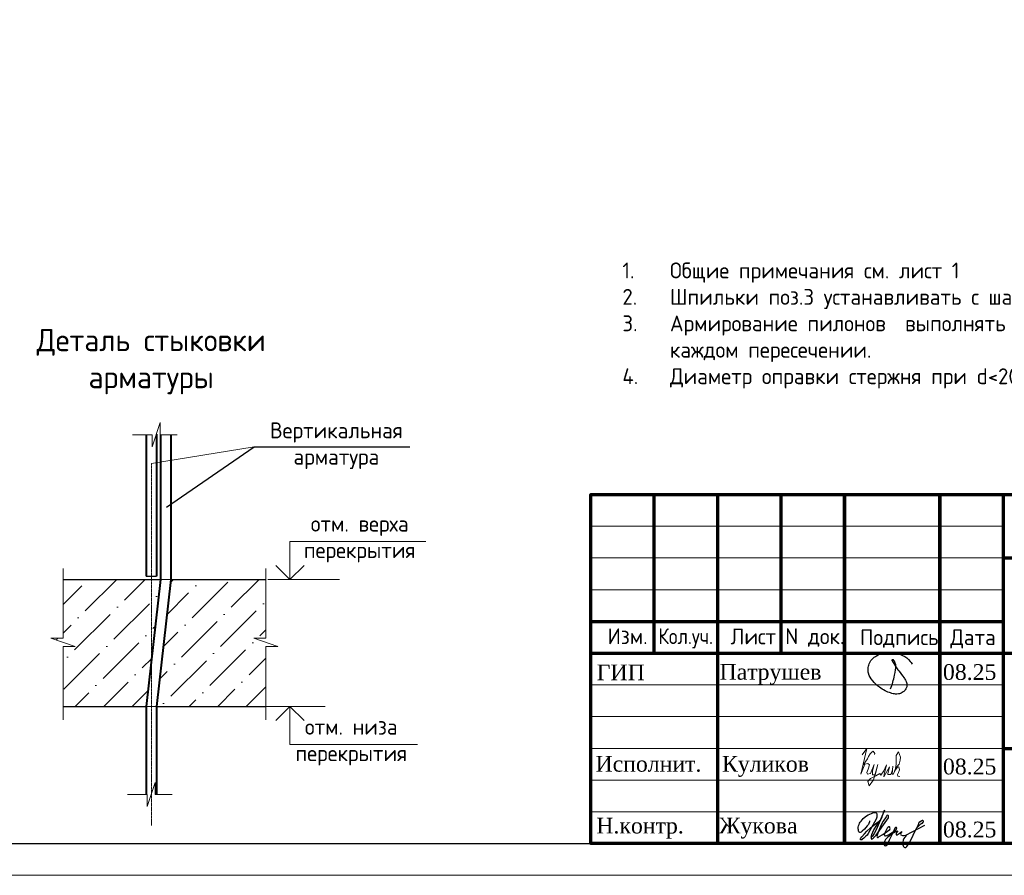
# Model space of a CAD drawing. Header units: millimetres. Extents: x 369815 to 1481759, y -423071 to -27917.
# Tile 224 of 380: x 561076 to 576595, y -198192 to -184711. Entities that reach past the tile are written whole.
import ezdxf

# ---------------------------------------------------------------- set-up
doc = ezdxf.new("R2010")
doc.units = ezdxf.units.MM
doc.linetypes.add('CENTER2', pattern=[28.575, 19.05, -3.175, 3.175, -3.175])
for name, color, linetype in [('PDF7_Text', 7, 'Continuous'), ('PDF8_Text', 7, 'Continuous'), ('ТОЛСТЫЕ_ОСНОВНЫЕ', 6, 'Continuous')]:
    doc.layers.add(name, color=color, linetype=linetype)
for name, color, linetype, lineweight in [('Выноски', 20, 'Continuous', 20), ('подоснова', 151, 'Continuous', 5), ('размер', 1, 'Continuous', 25), ('РАЗМЕРЫ', 1, 'Continuous', 9), ('Рамка', 7, 'Continuous', 70), ('Текст', 7, 'Continuous', 25), ('ТОНКИЕ', 7, 'Continuous', 9)]:
    doc.layers.add(name, color=color, linetype=linetype, lineweight=lineweight)
doc.styles.add('GOST-2.304_Type-B', font='GOST_Common.ttf')
doc.styles.add('PDF Times New Roman', font='times.ttf')
doc.styles.add('style_Tonin', font='simplex.shx', dxfattribs={"width": 0.9})
doc.styles.add('ГОСТ', font='GOST_Common.ttf')
doc.dimstyles.new('20', dxfattribs={"dimtxt": 2.5, "dimasz": 2.5, "dimexe": 1.25, "dimexo": 0.625, "dimtad": 1, "dimdec": 0, "dimlfac": 20, "dimtxsty": 'style_Tonin', "dimblk": 'ARCHTICK', "dimcen": 0, "dimclrt": 256, "dimadec": 0, "dimazin": 0, "dimtfac": 1, "dimtdec": 0, "dimtmove": 0, "dimatfit": 0, "dimfxl": 1, "dimarcsym": 0})

# ---------------------------------------------------------------- blocks, each defined once
blk = doc.blocks.new('11')
at = {"layer": 'Выноски'}
for p, q in [((47944, 66700), (47962, 66737)), ((47962, 66737), (47989, 66781)), ((47989, 66781), (48016, 66806)), ((48016, 66806), (48038, 66823)), ((48038, 66823), (48060, 66786)), ((48060, 66786), (48058, 66769)), ((47885, 66608), (47944, 66700))]:
    blk.add_line(p, q, dxfattribs=at)
blk.add_lwpolyline([(47863, 66761), (47937, 66865), (47843, 66458), (47885, 66564), (47905, 66616), (47954, 66628), (47979, 66606), (47957, 66539), (47937, 66487), (47947, 66458), (47991, 66470), (48051, 66611), (48041, 66569), (48023, 66505), (48023, 66448), (48065, 66448), (48090, 66529), (48110, 66608), (48043, 66369), (47972, 66275), (47954, 66344), (47991, 66389), (48078, 66431), (48142, 66470), (48154, 66441), (48204, 66512), (48246, 66606), (48209, 66455), (48204, 66418), (48295, 66574), (48265, 66463), (48265, 66455), (48312, 66453), (48342, 66529), (48347, 66584), (48337, 66465), (48349, 66453), (48401, 66569), (48443, 66616), (48461, 66678), (48466, 66727), (48436, 66811), (48399, 66754), (48399, 66618), (48389, 66549), (48374, 66507), (48416, 66564), (48441, 66576), (48451, 66524), (48433, 66482), (48419, 66453), (48424, 66428), (48458, 66421)], dxfattribs=at)
blk = doc.blocks.new('яяя')
at = {"lineweight": 30}
for points in [[(345424, 110432), (345425, 110410), (345424, 110397), (345417, 110379), (345406, 110350), (345390, 110319), (345357, 110275), (345310, 110221), (345265, 110176), (345198, 110110), (345161, 110077), (345133, 110066), (345116, 110066), (345102, 110075), (345090, 110091), (345082, 110115), (345074, 110146), (345066, 110182), (345064, 110206), (345067, 110234), (345077, 110278), (345095, 110320), (345114, 110361), (345134, 110395), (345159, 110428), (345195, 110469), (345228, 110506), (345284, 110560), (345331, 110595), (345379, 110625), (345435, 110648), (345486, 110670), (345532, 110686), (345573, 110696), (345605, 110698), (345621, 110695), (345635, 110687), (345648, 110671), (345656, 110649), (345659, 110625), (345659, 110583), (345656, 110553), (345647, 110523), (345635, 110489), (345387, 110033), (345349, 109985), (345311, 109948), (345247, 109889), (345209, 109858), (345192, 109844), (345180, 109837), (345157, 109833), (345150, 109835), (345140, 109842), (345135, 109856), (345138, 109881), (345148, 109892), (345183, 109930), (345267, 110024), (345343, 110105), (345455, 110213), (345617, 110343), (345775, 110456), (345811, 110526), (345838, 110607), (345890, 110740), (345902, 110771), (345698, 110295), (345672, 110226), (345626, 110132), (345572, 110032), (345518, 109953), (345481, 109918), (345497, 110001), (345567, 110147), (345655, 110301), (345760, 110442)], [(345481, 109918), (345476, 109896), (345475, 109874), (345485, 109861), (345506, 109866), (345539, 109891), (345632, 109983), (345968, 110450), (346022, 110527), (346029, 110560), (346027, 110579), (346026, 110590), (346010, 110605), (345993, 110609), (345975, 110601), (345962, 110584), (345954, 110562), (345857, 110421), (345783, 110292), (345741, 110183), (345701, 110079), (345665, 109985), (345660, 109952), (345666, 109929), (345669, 109915), (345682, 109910), (345702, 109914), (345735, 109941), (345846, 110007), (346065, 110160), (346075, 110193), (346070, 110217), (346066, 110236), (346052, 110241), (346030, 110241), (346007, 110228), (345978, 110203), (345960, 110164), (345892, 110010), (345895, 109986), (345904, 109966), (345925, 109964), (345969, 109968), (346045, 110000), (346218, 110114), (346261, 110154), (346280, 110184), (346282, 110210), (346278, 110225), (346263, 110229), (346241, 110222), (346220, 110198), (346162, 110049), (345989, 109904), (345932, 109849), (345906, 109805), (345891, 109739), (345890, 109690), (345899, 109652), (345924, 109647), (345956, 109655), (345980, 109674), (346058, 109838), (346158, 110046), (346261, 110098), (346314, 110120), (346292, 110079), (346269, 110036), (346261, 110008), (346267, 109998), (346293, 109998), (346363, 110039), (346445, 110095), (346421, 110068), (346414, 110040), (346407, 110011), (346416, 109990), (346466, 109972), (346509, 109977), (346574, 109984), (347172, 110293)], [(346586, 109971), (346543, 109917), (346509, 109873), (346489, 109825), (346475, 109767), (346472, 109710), (346478, 109675), (346485, 109641), (346501, 109621), (346517, 109602), (346542, 109589), (346568, 109592), (346605, 109620), (346680, 109731), (346736, 109842), (346865, 110115), (346962, 110290), (346969, 110318), (346979, 110360), (347013, 110403), (347056, 110434), (347091, 110450), (347109, 110450), (347121, 110434), (347115, 110405), (347072, 110355), (347012, 110307), (346924, 110222)]]:
    blk.add_lwpolyline(points, dxfattribs=at)
blk = doc.blocks.new('Патрушев')
at = {"color": 5, "lineweight": 25}
blk.add_lwpolyline([(58.5, -35.09), (59.7, -31.98), (60.22, -29.81), (60.47, -28.76), (60.76, -27.56), (61.06, -26.32), (61.37, -24.67), (61.64, -22.98), (61.77, -21.63), (61.83, -20.46), (61.74, -19.5), (61.5, -18.56), (61.27, -17.93), (60.96, -17.34), (60.63, -16.86), (60.45, -16.66), (60.39, -16.62), (60.25, -16.53), (60.03, -16.42), (59.74, -16.36), (59.56, -16.39), (59.41, -16.5), (59.32, -16.73), (59.32, -16.96), (59.41, -17.15), (61.8, -21.04), (63.12, -22.91), (63.7, -23.61), (64.53, -24.59), (65.48, -25.87), (66.43, -27.07), (66.87, -27.73), (67.42, -28.44), (67.68, -28.93), (68, -29.52), (68.38, -30.41), (68.65, -31), (68.82, -31.71), (68.89, -32.2), (68.93, -32.68), (68.9, -33.35), (68.81, -33.79), (68.57, -34.59), (68.27, -35.18), (67.92, -35.7), (67.56, -36.23), (66.92, -36.75), (66.44, -37.14), (65.93, -37.49), (65.34, -37.85), (64.79, -38.12), (64.12, -38.33), (63.56, -38.4), (62.54, -38.51), (61.58, -38.47), (60.89, -38.38), (60.1, -38.27), (59.25, -38.05), (58.41, -37.75), (57.66, -37.55), (56.61, -37.27), (55.88, -36.92), (54.92, -36.35), (53.85, -35.72), (53.05, -35.25), (52.17, -34.73), (51.27, -34.08), (50.13, -33.27), (49.09, -32.31), (47.96, -31.09), (47.07, -29.92), (46.05, -28.68), (45.23, -27.65), (44.74, -26.54), (44.28, -25.09), (44.05, -24.29), (43.98, -23.29), (43.94, -22.47), (43.99, -21.49), (44.18, -20.57), (44.46, -19.97), (44.74, -19.1), (45.02, -18.24), (45.49, -17.42), (45.85, -16.92), (46.39, -16.14), (46.99, -15.53), (47.83, -14.81), (48.65, -14.29), (49.43, -13.79), (50.53, -13.27), (51.57, -12.89), (52.65, -12.48), (54.17, -12.1), (55.44, -11.87), (56.95, -11.79), (58.35, -11.79), (59.63, -11.91), (61, -12.05), (62.71, -12.35), (64.46, -12.88), (66.16, -13.58), (67.55, -14.27), (68.88, -15.13), (70.02, -16.25), (71.14, -17.49), (71.67, -18.26), (72.28, -19.27)], dxfattribs=at)
blk = doc.blocks.new('штамп кж1.1')
at = {"layer": 'Рамка', "color": 7}
for p, q in [((405358, -83134), (405358, -80634)), ((407358, -83134), (407358, -80634)), ((410858, -81634), (422858, -81634)), ((404358, -82634), (410858, -82634)), ((404358, -83134), (422858, -83134)), ((410858, -84634), (422858, -84634))]:
    blk.add_line(p, q, dxfattribs=at)
at = {"layer": 'Рамка'}
for p, q in [((406358, -86134), (406358, -80634)), ((408358, -86134), (408358, -80634)), ((408358, -80634), (408358, -86134)), ((409858, -80634), (409858, -86134)), ((409858, -86134), (409858, -80634)), ((410858, -80634), (410858, -86134))]:
    blk.add_line(p, q, dxfattribs=at)
at = {"layer": 'Рамка', "color": 7, "lineweight": 15}
for p, q in [((404358, -81134), (410858, -81134)), ((404358, -81634), (410858, -81634)), ((404358, -82134), (410858, -82134)), ((404358, -83634), (410858, -83634)), ((404358, -84134), (410858, -84134)), ((404358, -84634), (410858, -84634)), ((404358, -85134), (410858, -85134)), ((404358, -85634), (410858, -85634))]:
    blk.add_line(p, q, dxfattribs=at)
at = {"layer": 'Рамка'}
blk.add_lwpolyline([(422858, -86134), (404358, -86134), (404358, -80634), (422858, -80634)], close=True, dxfattribs=at)
at = {"color": 5, "xscale": 24.5, "yscale": 24.5, "zscale": 24.5}
blk.add_blockref('Патрушев', (407651, -82836), dxfattribs=at)
at = {"color": 2, "lineweight": 60, "xscale": 0.5, "yscale": 0.5, "zscale": 0.5}
blk.add_blockref('яяя', (236038, -140993), dxfattribs=at)
at = {"layer": 'Выноски', "color": 0}
blk.add_blockref('11', (360773, -151499), dxfattribs=at)
at = {"layer": 'PDF7_Text', "char_height": 248, "attachment_point": 7, "style": 'PDF Times New Roman'}
for s, insert in [('Патрушев', (406387, -83634)), ('08.25', (409908, -83561)), ('08.25', (409908, -85050)), ('Жукова', (406381, -86056)), ('08.25', (409908, -86042))]:
    blk.add_mtext(s, dxfattribs=dict(at, insert=insert))
at = {"layer": 'PDF7_Text', "insert": (406426, -85084), "char_height": 247.95, "attachment_point": 7, "style": 'PDF Times New Roman'}
blk.add_mtext_dynamic_manual_height_columns('{\\C256;Куликов}', width=2000, gutter_width=1250, heights=[0], dxfattribs=at)
at = {"layer": 'PDF8_Text', "char_height": 248, "attachment_point": 7, "style": 'PDF Times New Roman'}
for s, insert in [('ГИП', (404451, -83561)), ('Исполнит.', (404432, -85007)), ('Н.контр.', (404445, -86056))]:
    blk.add_mtext(s, dxfattribs=dict(at, insert=insert))
at = {"layer": 'Текст', "color": 7, "style": 'ГОСТ'}
for s, p in [('Изм.', (404622, -82993)), ('Лист', (406561, -82996)), ('N док.', (407423, -82993)), ('Подпись', (408601, -83008)), ('Дата', (410023, -83008))]:
    blk.add_text(s, height=250, dxfattribs=at).set_placement(p)
at = {"layer": 'Текст', "color": 7, "style": 'ГОСТ', "width": 0.9}
blk.add_text('Кол.уч.', height=250, dxfattribs=at).set_placement((405423, -82992))
at = {"layer": 'Текст', "color": 7, "attachment_point": 1, "style": 'ГОСТ'}
for s, width, heights, insert, char_height in [('\\pi594.35517;{\\fTimes New Roman|b0|i0|c204|p18;\\C256;Строительство жилого комплекса со  встроенными помещениями \\P\\pi1441.86779;общественного-делового, коммерческого назначения и \\P\\pi41.3631;поликлиническим учреждением по адресу: г. Чита, ул. 1-я Коллективная}', 11543.07, [0], (411117, -81801), 250), ('\\pi389.01406;{\\fTimes New Roman|b0|i0|c204|p18;\\C256;«Жилой дом со встроенными помещениями \\P\\pi641.91601;общественно-делового и коммерческого \\P\\pi302.06381;назначения на первом этаже здания», поз. 3.1\\P}', 7000, [1500], (410844, -83331), 225)]:
    blk.add_mtext_dynamic_manual_height_columns(s, width=width, gutter_width=12.5, heights=heights, dxfattribs=dict(at, insert=insert, char_height=char_height))
blk = doc.blocks.new('*U78')
at = {"layer": 'ТОЛСТЫЕ_ОСНОВНЫЕ', "color": 6}
blk.add_lwpolyline([(20, 5), (415, 5), (415, 292), (20, 292)], close=True, dxfattribs=at)
at = {"layer": 'ТОНКИЕ'}
blk.add_lwpolyline([(0, 0), (420, 0), (420, 297), (0, 297)], close=True, dxfattribs=at)
blk = doc.blocks.new('_ArchTick')
at = {"color": 0, "linetype": 'ByBlock', "const_width": 0.15}
blk.add_lwpolyline([(-0.5, -0.5), (0.5, 0.5)], dxfattribs=at)

msp = doc.modelspace()

# ---------------------------------------------------------------- hatches: boundary and pattern name
at = {"lineweight": 5}
h = msp.add_hatch(dxfattribs=at)
h.set_pattern_fill('ANSI36', color=256, scale=100, style=0)
h.set_pattern_definition([(45, (374254.03, -258401.95), (168.3798, 617.3926), [793.75, -158.75, 0, -158.75])])
h.paths.add_polyline_path([(563297.4, -193530.1), (563153.2, -193530.1), (563153.2, -194806)])
h.paths.add_polyline_path([(564955.6, -193530.1), (563457.4, -193530.1), (563231.4, -195530.1), (564955.6, -195530.1), (564955.6, -194585.5), (565146.8, -194585.5), (564764.3, -194458), (564955.6, -194458)])
h.paths.add_polyline_path([(563153.2, -193530.1), (561758.7, -193530.1), (561758.7, -194458), (561567.4, -194458), (561950, -194585.5), (561758.7, -194585.5), (561758.7, -195530.1), (563071.4, -195530.1), (563153.2, -194806)])

# ---------------------------------------------------------------- linework, layer by layer
at = {"color": 0, "lineweight": 40}
for p, q in [((563071.4, -191248.6, -3100), (563071.4, -193480.1, -3100)), ((563231.4, -191238.8, -3100), (563231.4, -193480.1, -3100))]:
    msp.add_line(p, q, dxfattribs=at)
at = {"lineweight": 20}
for p, q in [((563153.2, -191705.7, -3100), (564773.8, -191442.5, -3100)), ((564867.2, -195530.1, -3100), (565892.9, -195530.1, -3100))]:
    msp.add_line(p, q, dxfattribs=at)
at = {"color": 0, "linetype": 'CENTER2', "lineweight": 18}
msp.add_line((563153.2, -191705.7, -3100), (563153.2, -197407.6, -3100), dxfattribs=at)
at = {"color": 0, "lineweight": 30}
for p, q in [((563071.4, -193480.1, -3100), (563231.4, -193480.1, -3100)), ((561758.7, -193530.1, -3100), (563297.4, -193530.1, -3100)), ((563457.4, -193530.1, -3100), (564955.6, -193530.1, -3100)), ((561755.8, -195530.1, -3100), (563071.4, -195530.1, -3100)), ((563231.4, -195530.1, -3100), (564952.7, -195530.1, -3100))]:
    msp.add_line(p, q, dxfattribs=at)
at = {"lineweight": 15}
for p, q in [((563297.4, -193530.1, -3100), (563457.4, -193530.1, -3100)), ((563071.4, -195530.1, -3100), (563231.4, -195530.1, -3100))]:
    msp.add_line(p, q, dxfattribs=at)
at = {"lineweight": 20, "ltscale": 50}
msp.add_line((564988.3, -193530.1, -3100), (566115.3, -193530.1, -3100), dxfattribs=at)
at = {"linetype": 'ByBlock', "lineweight": 18, "elevation": -3100}
for points in [[(562852.6, -191250.6), (563163.7, -191250.6), (563163.7, -191441.9), (563291.2, -191059.3), (563291.2, -191250.6), (563555.5, -191250.6)], [(561758.7, -193356.9), (561758.7, -194458), (561567.4, -194458), (561950, -194585.5), (561758.7, -194585.5), (561758.7, -195742.4)], [(564955.6, -193356.9), (564955.6, -194458), (564764.3, -194458), (565146.8, -194585.5), (564955.6, -194585.5), (564955.6, -195742.4)], [(562774.5, -196918.2), (563085.6, -196918.2), (563085.6, -197109.5), (563213.2, -196727), (563213.2, -196918.2), (563477.5, -196918.2)]]:
    msp.add_lwpolyline(points, dxfattribs=at)
at = {"color": 0, "lineweight": 40, "elevation": -3100}
for points in [[(563297.4, -191250.6), (563297.4, -193530.1), (563071.4, -195530.1), (563071.4, -196918.2)], [(563457.4, -191250.6), (563457.4, -193530.1), (563231.4, -195530.1), (563231.4, -196918.2)]]:
    msp.add_lwpolyline(points, dxfattribs=at)
at = {"lineweight": 30, "elevation": -3100}
for points in [[(565558.4, -193309.4), (565335.4, -193530.1), (565112.4, -193309.4)], [(565558.4, -195750.7), (565335.4, -195530.1), (565112.4, -195750.7)]]:
    msp.add_lwpolyline(points, dxfattribs=at)
at = {"layer": 'подоснова', "elevation": -3100}
for points in [[(565335.4, -193530.1), (565335.4, -192930.1), (567477, -192930.1)], [(565335.4, -195530.1), (565335.4, -196130.1), (567344.2, -196130.1)]]:
    msp.add_lwpolyline(points, dxfattribs=at)

# ---------------------------------------------------------------- block references
at = {"xscale": 100, "yscale": 100, "zscale": 100}
msp.add_blockref('*U78', (547077.8, -198191.8, 3100), dxfattribs=at)
at = {"layer": 'размер'}
for p in [(70023.8, -111557.6, 3100), (120612.6, -111557.6, 3100), (165719.5, -111557.6, 3100)]:
    msp.add_blockref('штамп кж1.1', p, dxfattribs=at)

# ---------------------------------------------------------------- texts
at = {"ltscale": 100, "char_height": 250, "width": 17398.124, "attachment_point": 1, "style": 'GOST-2.304_Type-B'}
for insert in [(525468.6, -188536.5, 3100), (570575.4, -188536.5, 3100)]:
    msp.add_mtext('\\pi-750,l750,t750,5000;1.^IОбщие примечания см. лист 1\\P2.^IШпильки поз.3 устанавливать с шагом 400 по вертикали и с шагом  400 по горизонтали .\\P3.^IАрмирование пилонов  выполнять отдельными стержнями. Арматуру вязать вязальной проволокой в каждом пересечении.\\P{\\C7;4.^IДиаметр оправки стержня при d<20мм - 5d, при d≥20мм - 8d}', dxfattribs=dict(at, insert=insert))
at = {"layer": 'РАЗМЕРЫ', "attachment_point": 5, "style": 'GOST-2.304_Type-B'}
for s, insert, char_height in [('Деталь стыковки\\Pарматуры ', (563148.1, -190098.5), 350), ('Вертикальная\\Pарматура', (566067, -191423.4), 250), ('отм. верха \\Pперекрытия', (566434.7, -192893.9), 250), ('отм. низа \\Pперекрытия', (566301.9, -196093.9), 250)]:
    msp.add_mtext_dynamic_manual_height_columns(s, width=3941.213, gutter_width=625, heights=[0], dxfattribs=dict(at, insert=insert, char_height=char_height))
at = {"layer": 'Текст', "color": 7, "char_height": 250, "attachment_point": 1, "style": 'ГОСТ'}
for s, insert in [('\\pi3500;{\\C0;\\P\\pi1371.59091;План пилонов} 2-5-го этажа{\\H1.83333x; }', (480882.1, -196191.8, 3100)), ('\\pi3500;{\\C256;\\P\\pi2264.39394;Пилон П1 (2-5ЭТ)}', (531471, -196191.8, 3100))]:
    msp.add_mtext_dynamic_manual_height_columns(s, width=7000, gutter_width=12.5, heights=[1500], dxfattribs=dict(at, insert=insert))

# ---------------------------------------------------------------- leaders
at = {"layer": 'подоснова', "has_arrowhead": 0}
msp.add_leader([(563388.2, -192390.3, -3100), (564773.8, -191442.5, -3100), (567225.2, -191442.5, -3100)], dimstyle='20', override={"dimasz": 1.5, "dimldrblk": 'Dot'}, dxfattribs=at)

doc.saveas('drawing.dxf')
